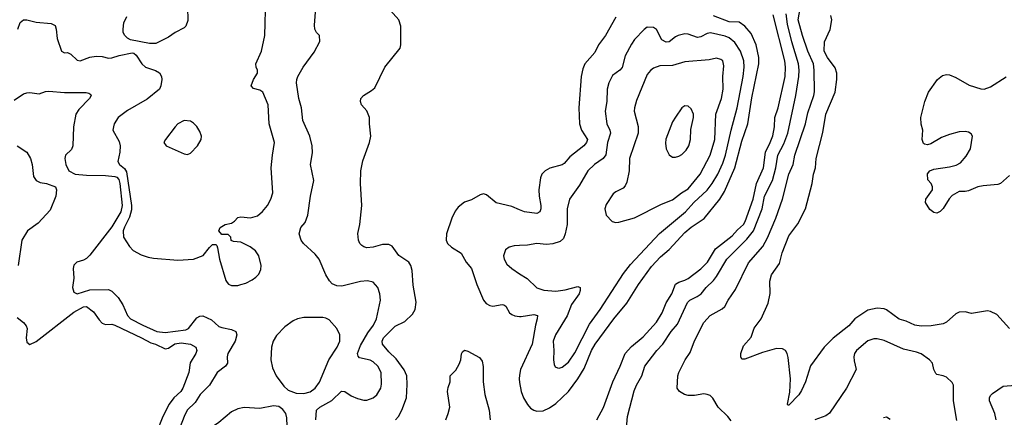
# Model space of a CAD drawing. Header units: inches. Extents: x 1682530 to 1839546, y 640742 to 791647.
# Tile 654 of 656: x 1766825 to 1773078, y 710326 to 712850. Entities that reach past the tile are written whole.
import ezdxf

# ---------------------------------------------------------------- set-up
doc = ezdxf.new("R2010")
doc.units = ezdxf.units.IN
doc.header["$MEASUREMENT"] = 0
doc.layers.add('B7761', color=7, linetype='Continuous')
doc.layers.add('B7771', color=7, linetype='Continuous')

msp = doc.modelspace()

# ---------------------------------------------------------------- linework, layer by layer
at = {"layer": 'B7761', "color": 5}
for points, elevation in [([(1768706.8, 710310), (1768710.8, 710370), (1768732, 710390), (1768806.9, 710433.1), (1768868.8, 710491.2), (1768890, 710489.3), (1768930, 710462.2), (1768970, 710444.6), (1769010, 710434.3), (1769030, 710434.7), (1769070, 710449.1), (1769092.6, 710467.4), (1769117.8, 710510), (1769123.6, 710536.4), (1769120.9, 710610), (1769099.1, 710650), (1769070, 710678.3), (1769050, 710687.9), (1768983.1, 710703.1), (1768974.1, 710714.1), (1768971.2, 710730), (1768990, 710782.2), (1769036.9, 710863.1), (1769072.5, 710910), (1769091.2, 710950), (1769116.4, 711070), (1769113.3, 711110), (1769100.4, 711150), (1769070, 711184), (1769033.1, 711193.1), (1768990, 711187), (1768870, 711158.2), (1768840, 711160), (1768810, 711174), (1768791.6, 711191.6), (1768769.7, 711230), (1768728, 711330), (1768702, 711362), (1768628, 711430), (1768613, 711450), (1768600.5, 711490), (1768609.6, 711530), (1768637.6, 711562.4), (1768654.7, 711610), (1768671.3, 711730), (1768692.8, 711830), (1768671.1, 711930), (1768684.7, 712004.7), (1768682.4, 712050), (1768667.8, 712110), (1768623.5, 712210), (1768615.4, 712290), (1768597.2, 712350), (1768582.6, 712450), (1768584.2, 712470), (1768592.1, 712490), (1768625.9, 712550), (1768695.8, 712644.2), (1768731, 712711), (1768729.6, 712749.6), (1768709.3, 712770), (1768699.3, 712790), (1768696.6, 712816.6), (1768722.5, 713150)], 840), ([(1766813.5, 712790), (1766827.9, 712832.1), (1766850, 712850.2), (1766870, 712850.2), (1766930, 712834.2), (1767025.8, 712825.9), (1767050, 712813.4), (1767057.4, 712790), (1767064, 712730), (1767090, 712651), (1767110, 712640.5), (1767130, 712643.1), (1767150, 712632), (1767190, 712592.9), (1767210, 712590.2), (1767270, 712611.9), (1767310, 712618), (1767350, 712616), (1767390, 712606), (1767410, 712608.2), (1767456.6, 712623.4), (1767539.3, 712639.3), (1767550, 712637.3), (1767564.9, 712624.9), (1767602, 712570), (1767623.8, 712550), (1767688.7, 712528.7), (1767712.7, 712512.7), (1767724.9, 712490), (1767728, 712470), (1767721.6, 712430), (1767712.4, 712410), (1767633.8, 712346.2), (1767510, 712273.7), (1767450.5, 712230), (1767426, 712190), (1767420.5, 712170), (1767416.3, 712150), (1767456, 712076), (1767463.7, 712050), (1767461.7, 712010), (1767449, 711950), (1767458.5, 711930), (1767490, 711905.9), (1767503.4, 711883.4), (1767536.3, 711670), (1767536.3, 711643.7), (1767523.4, 711596.6), (1767490, 711534), (1767482.4, 711510), (1767484, 711470), (1767523, 711410), (1767545.2, 711385.2), (1767597.6, 711357.6), (1767641.7, 711341.7), (1767675.5, 711335.5), (1767830, 711323.7), (1767930, 711330.6), (1767990, 711352.4), (1768030, 711404.9), (1768050, 711422.8), (1768070, 711422), (1768076.9, 711416.9), (1768082, 711402), (1768094, 711330), (1768134.8, 711194.8), (1768142.2, 711182.2), (1768151.7, 711171.7), (1768170, 711162.4), (1768210, 711163.1), (1768230, 711168.4), (1768262, 711178), (1768301, 711199), (1768325.4, 711214.6), (1768344.8, 711235.2), (1768355.9, 711264.1), (1768358.4, 711290), (1768344.2, 711350), (1768322.7, 711382.7), (1768288.9, 711408.9), (1768230, 711436.9), (1768182, 711442), (1768168.4, 711448.4), (1768166, 711470), (1768150, 711486), (1768110, 711486), (1768089, 711510), (1768098, 711530), (1768129.4, 711550.6), (1768170, 711558.8), (1768190, 711570.8), (1768210, 711593.4), (1768230, 711597.6), (1768290, 711591.3), (1768334.5, 711605.5), (1768367.6, 711632.4), (1768399.7, 711670), (1768421, 711710), (1768432.1, 711750), (1768421.4, 711910), (1768429.8, 711990), (1768444.4, 712070), (1768409.9, 712190), (1768404.2, 712310), (1768369.5, 712389.5), (1768350, 712402.7), (1768310, 712413.2), (1768296, 712430), (1768309.6, 712470), (1768335.1, 712510), (1768336, 712530), (1768327, 712550), (1768325.1, 712570), (1768361.1, 712650), (1768381, 712750), (1768388, 712990)], 860), ([(1767891.1, 712930), (1767893.9, 712846.1), (1767880.9, 712810), (1767870, 712799.8), (1767812.7, 712770), (1767770, 712738.9), (1767690, 712698.9), (1767650, 712699.1), (1767530, 712723.6), (1767510, 712733), (1767493, 712750), (1767483.5, 712770), (1767481.4, 712790), (1767487, 712830), (1767504.7, 712870)], 860), ([(1769210.7, 710310), (1769230.6, 710330), (1769252.4, 710370), (1769280.8, 710450), (1769286.7, 710533.3), (1769283.4, 710590), (1769266.6, 710626.6), (1769216.3, 710696.3), (1769170, 710741.5), (1769130, 710789.7), (1769126.9, 710810), (1769136, 710830), (1769150, 710845.8), (1769210, 710903.8), (1769270, 710933.8), (1769319.3, 710980.7), (1769335.8, 711010), (1769343.5, 711056.5), (1769324.4, 711164.4), (1769318, 711258), (1769309.8, 711289.8), (1769297.4, 711310), (1769232.6, 711352.6), (1769190, 711412.8), (1769170, 711423.1), (1769130, 711422.7), (1769070, 711405.7), (1769030, 711402.4), (1769010, 711407.6), (1768997.1, 711417.1), (1768984.5, 711430), (1768976.2, 711450), (1768971.8, 711491.8), (1768986, 711550), (1768998, 711670), (1768989.7, 711810), (1768991.1, 711890), (1769004.7, 711955.2), (1769046.6, 712070), (1769055.1, 712110), (1769046, 712190), (1769047.1, 712230), (1769030.7, 712270.7), (1768995.1, 712310), (1768989.5, 712330.5), (1768992.3, 712350), (1769009.3, 712370), (1769060.1, 712399.9), (1769081.3, 712418.7), (1769144.5, 712550), (1769241.2, 712670), (1769245.2, 712690), (1769246.6, 712810), (1769232.7, 712850), (1769160.9, 712930)], 820), ([(1766790, 712339.5), (1766850, 712378.7), (1766870, 712387), (1766890, 712388.5), (1766950, 712380.4), (1766990, 712394.9), (1767010, 712396.5), (1767110, 712389), (1767247.5, 712387.5), (1767264.4, 712384.4), (1767276.4, 712376.4), (1767279.1, 712370), (1767268.4, 712350), (1767200.5, 712279.5), (1767182.6, 712250), (1767167.3, 712170), (1767162.8, 712050), (1767154.7, 712025.3), (1767116.4, 711990), (1767111.8, 711970), (1767118.9, 711930), (1767136.5, 711890), (1767177.1, 711870), (1767250, 711863.2), (1767370, 711861.9), (1767430, 711855.4), (1767442.9, 711850), (1767454.9, 711834.9), (1767462.1, 711810), (1767476.6, 711670), (1767467, 711630), (1767410, 711535.8), (1767270, 711354.8), (1767250, 711334.5), (1767230, 711323.1), (1767189.1, 711310.9), (1767169.1, 711290.9), (1767165.8, 711270), (1767168.7, 711210), (1767160.9, 711150), (1767170, 711120.7), (1767190, 711109.1), (1767270, 711135.9), (1767390, 711136.9), (1767410, 711127), (1767450, 711086.4), (1767480.1, 711040.1), (1767510, 710972.7), (1767530, 710951.9), (1767607.1, 710910), (1767697.1, 710870), (1767750, 710863.3), (1767879.7, 710880.3), (1767896.8, 710890), (1767950, 710957.6), (1767970, 710968.3), (1767989.2, 710969.2), (1768044.4, 710944.4), (1768090, 710902.9), (1768110, 710895), (1768170, 710883.9), (1768198, 710870), (1768204.7, 710850), (1768193.7, 710810), (1768146.9, 710730), (1768142, 710710), (1768146, 710670), (1768132, 710650), (1768079.6, 710610), (1768030.2, 710530), (1767972, 710470), (1767940.1, 710419.9), (1767889.3, 710370), (1767870, 710331.5), (1767830, 710227.3)], 840), ([(1766810.4, 712050.3), (1766870.4, 712010.3), (1766893.4, 711970), (1766903.8, 711930), (1766914.1, 711854.1), (1766930.2, 711830.2), (1766955.9, 711815.9), (1766996, 711810), (1767053.4, 711790), (1767059.3, 711770), (1767054.9, 711730), (1767019.9, 711640.1), (1766942, 711558), (1766874, 711510), (1766838, 711450), (1766815.5, 711290)], 820), ([(1770000, 711642.8), (1769950, 711664.7), (1769850, 711688), (1769790, 711738), (1769770, 711743.7), (1769750, 711738), (1769693.7, 711706.3), (1769650, 711691.3), (1769610, 711660.5), (1769590, 711633.6), (1769570.3, 711590), (1769535.3, 711490), (1769533.7, 711450), (1769541.3, 711430), (1769566.5, 711406.5), (1769628.2, 711368.2), (1769659.7, 711310), (1769694.5, 711270), (1769728.3, 711170), (1769770, 711070.4), (1769787.9, 711047.9), (1769810, 711035.2), (1769830, 711032.2), (1769890, 711042.6), (1769899.1, 711039.1), (1769911.4, 711031.4), (1769935.3, 710990), (1769950, 710977.6), (1769970, 710969.3), (1770000, 710966.7)], 820), ([(1770000, 711416.4), (1769964.7, 711415.3), (1769933.1, 711406.9), (1769910.3, 711389.7), (1769897.6, 711350), (1769901.3, 711330), (1769918.5, 711298.5), (1769950.5, 711270), (1770000, 711237.6)], 840), ([(1766810, 710958.8), (1766850, 710927.3), (1766866.9, 710906.9), (1766873.1, 710890), (1766866, 710830), (1766870, 710802.8), (1766890, 710789), (1766930, 710806.6), (1767170, 710992.9), (1767230, 711026.5), (1767248.9, 711028.9), (1767294.8, 710994.8), (1767330, 710943.8), (1767350, 710923.6), (1767370, 710915.3), (1767410, 710917.6), (1767430, 710910.3), (1767599.5, 710830), (1767657.7, 710797.7), (1767687.3, 710790), (1767750, 710759.5), (1767770, 710765.7), (1767810, 710793.1), (1767850, 710798.9), (1767910.4, 710790), (1767943.1, 710770), (1767950.3, 710750), (1767943.6, 710730), (1767908.9, 710671.1), (1767899.5, 710610), (1767861.5, 710510), (1767848.8, 710490), (1767805, 710450), (1767774.2, 710410), (1767734.3, 710330), (1767694.7, 710230)], 820), ([(1769531.1, 710310), (1769547.2, 710350), (1769556.4, 710390), (1769541.7, 710490), (1769545.3, 710514.7), (1769559.3, 710550), (1769558.7, 710590), (1769595.3, 710624.7), (1769617, 710663), (1769626.2, 710690), (1769631.1, 710728.9), (1769637.7, 710742.3), (1769650, 710752), (1769670, 710744.9), (1769745.2, 710705.2), (1769762.2, 710682.2), (1769768.5, 710648.5), (1769768.6, 710551.4), (1769778.8, 710470), (1769806.4, 710370), (1769812.8, 710310)], 780), ([(1770000, 710593.6), (1769996, 710570), (1770000, 710547.5)], 820), ([(1768462.4, 710000), (1768453.5, 710010), (1768455.3, 710030), (1768484.3, 710090), (1768497.6, 710130), (1768517, 710210), (1768524.1, 710270), (1768522, 710322), (1768514.3, 710350), (1768495.5, 710375.5), (1768470, 710394), (1768437.7, 710397.7), (1768350, 710382.3), (1768250, 710387.7), (1768210, 710379.8), (1768170, 710361.4), (1768090, 710292.8), (1768030, 710251.9), (1768019.6, 710240.4), (1767997.8, 710202.2), (1767962.2, 710110), (1767951.4, 710030), (1767944.4, 710000)], 860)]:
    msp.add_lwpolyline(points, dxfattribs=dict(at, elevation=elevation))
for points, elevation in [([(1767870, 712209.7), (1767830.4, 712190), (1767811.8, 712170), (1767750.3, 712090), (1767741.3, 712070), (1767754.9, 712050), (1767870, 711997.8), (1767890, 711995.1), (1767910, 712002.2), (1767955.1, 712050), (1767977.5, 712090), (1767980.6, 712110), (1767970, 712139.7), (1767950, 712171.2), (1767930, 712192.8), (1767910, 712205.1)], 880), ([(1768750, 710960.4), (1768630, 710958.9), (1768588.9, 710951.1), (1768561.2, 710938.8), (1768510, 710900.7), (1768455.5, 710844.5), (1768435.3, 710810), (1768424.7, 710770), (1768420.8, 710690), (1768430, 710638.8), (1768454.3, 710590), (1768502.8, 710522.8), (1768530, 710497.1), (1768580, 710479.9), (1768630, 710477.1), (1768670, 710487.8), (1768700.9, 710510), (1768730, 710548.7), (1768789.2, 710690.8), (1768840.4, 710770), (1768857.2, 710810), (1768858.7, 710850), (1768839.6, 710890), (1768790, 710944.2), (1768770, 710955.8)], 860)]:
    msp.add_lwpolyline(points, close=True, dxfattribs=dict(at, elevation=elevation))
at = {"layer": 'B7771', "color": 5}
for points, elevation in [([(1771342.6, 710302.6), (1771323, 710330), (1771260.4, 710390), (1771226.7, 710446.7), (1771210, 710463.1), (1771191.3, 710471.3), (1771170, 710473.7), (1771110, 710464.7), (1771070, 710464.2), (1771047.8, 710470), (1771014.7, 710490), (1770999.6, 710510), (1771005.1, 710590), (1771011.2, 710610), (1771051.1, 710690), (1771082.5, 710737.5), (1771110, 710810.6), (1771170, 710928.2), (1771210, 710971.3), (1771285.1, 711014.9), (1771302.2, 711030), (1771323.9, 711070), (1771370, 711137), (1771453.6, 711306.4), (1771544.5, 711410), (1771574.8, 711465.2), (1771627.5, 711590), (1771668.7, 711710), (1771708.8, 711870), (1771736.7, 711930), (1771748.2, 711990), (1771815.2, 712190), (1771830, 712259.5), (1771868.5, 712370), (1771872, 712392), (1771870.4, 712530), (1771865.6, 712570), (1771829.9, 712650), (1771795.5, 712750), (1771767.9, 712850), (1771790.4, 712970)], 740), ([(1770490, 710310.2), (1770533, 710387), (1770592.1, 710550), (1770638.4, 710650), (1770669.1, 710730), (1770710, 710774.5), (1770784.3, 710835.7), (1770869.6, 710930.4), (1770904.4, 710990), (1770930, 711051.5), (1770965.9, 711110), (1770990, 711171.9), (1771010, 711184.6), (1771050, 711195.5), (1771070, 711207), (1771151.4, 711268.6), (1771193.1, 711310), (1771244.5, 711395.5), (1771350, 711478), (1771383.5, 711516.5), (1771421.2, 711550), (1771433.1, 711570), (1771482.5, 711710), (1771503.9, 711810), (1771548.3, 711910), (1771561, 712010), (1771590.9, 712070), (1771606.8, 712113.2), (1771617.4, 712170), (1771619.9, 712230), (1771641.3, 712290), (1771687, 712490), (1771689.1, 712550), (1771683.9, 712590), (1771610, 712882)], 780), ([(1770673.6, 710206.4), (1770684.4, 710330), (1770726.3, 710493.7), (1770741.2, 710530), (1770776.2, 710590), (1770795.8, 710650), (1770870.8, 710750), (1770910, 710790.2), (1770963.2, 710870), (1771002.9, 710917.2), (1771064.9, 711055.1), (1771080.8, 711070), (1771128.2, 711091.8), (1771153.5, 711110), (1771183.8, 711150), (1771230, 711193.7), (1771250, 711219.3), (1771315.9, 711330), (1771443, 711457), (1771485.3, 711510), (1771541, 711650), (1771554.4, 711730), (1771605.9, 711830), (1771626.7, 711910), (1771639.9, 711990), (1771677.5, 712062.5), (1771703.7, 712130), (1771752.8, 712370), (1771773.5, 712490), (1771775.6, 712530), (1771771.3, 712570), (1771728.7, 712710), (1771701.1, 712821.1), (1771692.4, 712887.6)], 760), ([(1773110, 710889.7), (1773030, 710978), (1772990, 710998.3), (1772970, 711001.1), (1772870, 710985.6), (1772830, 710996.2), (1772790, 710993.6), (1772770, 710982.9), (1772710.2, 710929.8), (1772690, 710919.8), (1772613.4, 710906.6), (1772550, 710904.3), (1772509.9, 710909.9), (1772455.1, 710935.1), (1772410, 710949.8), (1772330, 711008.6), (1772314.2, 711014.2), (1772270, 711018), (1772210, 711006.9), (1772129, 710951), (1772090, 710907), (1771990, 710828), (1771934, 710770), (1771847, 710653), (1771815, 710550), (1771790, 710496.3), (1771771.9, 710468.1), (1771710, 710402), (1771703.3, 710403.3), (1771700.9, 710410), (1771715.2, 710484.8), (1771719.6, 710570), (1771705.8, 710705.8), (1771699.8, 710730), (1771689, 710749), (1771670, 710760.3), (1771630, 710761.6), (1771542.3, 710737.7), (1771430, 710695.6), (1771410, 710695.3), (1771403.7, 710710), (1771405.6, 710730), (1771421.3, 710778.7), (1771470, 710834), (1771488.5, 710891.5), (1771533.6, 710950), (1771577.4, 711050), (1771590, 711112), (1771589.7, 711190), (1771598.9, 711230), (1771650, 711303.1), (1771666.6, 711370), (1771710, 711477), (1771766.1, 711553.9), (1771815, 711650), (1771857.3, 711810), (1771866.3, 711870), (1771877.8, 711910), (1771883.5, 711970), (1771925.8, 712134.2), (1771944.7, 712250), (1772002.6, 712390), (1772013.5, 712470), (1772014.8, 712510), (1772004, 712544), (1771955.6, 712610), (1771934.3, 712650), (1771935.6, 712710), (1771971.9, 712788.1), (1771982.6, 712850), (1771976.6, 712876.6)], 720), ([(1770000, 710547.5), (1770010.3, 710489.7), (1770025.4, 710450), (1770050, 710406.3), (1770070, 710383.6), (1770090.1, 710370.2), (1770110, 710364.3), (1770150, 710366.4), (1770190, 710385.1), (1770230, 710414.1), (1770311.1, 710490), (1770369.9, 710570), (1770410, 710635.5), (1770456.7, 710750), (1770479.6, 710790), (1770597.1, 710950), (1770680.8, 711050), (1770755.4, 711170), (1770837, 711283), (1770895.1, 711344.9), (1770950, 711392), (1771050, 711498.4), (1771090, 711532.2), (1771172.1, 711587.9), (1771271.2, 711710), (1771299.8, 711760.2), (1771365.9, 711910), (1771410, 712079.6), (1771449.4, 712190), (1771474.9, 712354.9), (1771519.2, 712570), (1771518.5, 712610), (1771501.8, 712690), (1771470, 712761.8), (1771430, 712809.9), (1771394.7, 712834.7), (1771330, 712836.3), (1771230, 712875.4)], 820), ([(1770610, 712866.3), (1770546.2, 712750), (1770501.8, 712690), (1770477.5, 712642.5), (1770414.9, 712570), (1770400.8, 712539.2), (1770390.2, 712490), (1770376.5, 712290), (1770380.9, 712190), (1770393.4, 712150), (1770430.2, 712090), (1770425.5, 712070), (1770406.7, 712050), (1770319.6, 711980.4), (1770282.9, 711937.1), (1770270, 711928.7), (1770191.7, 711908.3), (1770161.3, 711890), (1770141.7, 711870), (1770133.2, 711846.8), (1770122.6, 711770), (1770123.5, 711730), (1770135.5, 711670), (1770135.3, 711650), (1770128.9, 711631.1), (1770110, 711620.5), (1770030, 711629.7), (1770000, 711642.8)], 820), ([(1770000, 711237.6), (1770047, 711207), (1770110, 711148.5), (1770154, 711134), (1770230, 711127.1), (1770290, 711134.3), (1770370, 711157.3), (1770384.7, 711150), (1770384.9, 711130), (1770377.6, 711110), (1770330, 711042), (1770301.1, 710970), (1770227.3, 710850), (1770213.4, 710810), (1770217.8, 710750), (1770214.9, 710690), (1770220.3, 710660.2), (1770226.6, 710646.6), (1770239.5, 710639.5), (1770250, 710637), (1770270, 710643.2), (1770310, 710676.5), (1770350, 710734.3), (1770443, 710917), (1770511.8, 711010), (1770660.2, 711239.8), (1770703.8, 711296.2), (1770887.2, 711492.8), (1771053.4, 711630), (1771106.4, 711690), (1771190, 711768.3), (1771222.7, 711810), (1771259.4, 711870), (1771290, 711939), (1771306.6, 711990), (1771342.2, 712150), (1771381.8, 712290), (1771418.5, 712490), (1771425.3, 712550), (1771422.6, 712590), (1771402.2, 712650), (1771365.5, 712705.5), (1771330, 712735.2), (1771306, 712746), (1771212.4, 712767.6), (1771190, 712762.4), (1771150, 712741.2), (1771130, 712738.3), (1771070, 712759.2), (1771050, 712760.5), (1771006, 712750), (1770990, 712742.5), (1770950, 712710.7), (1770930, 712707.6), (1770903.5, 712723.5), (1770870, 712788), (1770850, 712801.7), (1770810, 712803.5), (1770790, 712788.2), (1770730, 712724.2), (1770710, 712695.1), (1770670, 712620.7), (1770650, 712547.8), (1770636, 712530), (1770590, 712495.4), (1770567.1, 712450), (1770555.5, 712410), (1770552.7, 712330), (1770542.5, 712270), (1770553, 712190), (1770572.4, 712150), (1770576.8, 712130), (1770558.3, 712070), (1770546.7, 711993.3), (1770530.2, 711970), (1770476.2, 711930), (1770432.1, 711890), (1770379.6, 711800.3), (1770316.2, 711710), (1770302.7, 711650), (1770302, 711550), (1770289.4, 711490.6), (1770278, 711462), (1770257.6, 711442.4), (1770210, 711427.4), (1770170, 711424), (1770110, 711428.4), (1770050, 711417.8), (1770000, 711416.4)], 840), ([(1773110, 711861.6), (1773052.7, 711810), (1773036.1, 711803.9), (1772943.9, 711796.1), (1772910, 711788.9), (1772850, 711762.8), (1772830, 711758.5), (1772790, 711759.6), (1772746.4, 711733.6), (1772727.3, 711712.7), (1772690, 711652.3), (1772670, 711632), (1772650, 711622.9), (1772630, 711625.1), (1772604.4, 711644.4), (1772577.2, 711690), (1772579, 711710), (1772621.2, 711770), (1772621.2, 711790), (1772613.2, 711810), (1772592.9, 711832.9), (1772590, 711871.3), (1772604, 711890), (1772630, 711902), (1772730, 711915.6), (1772772.4, 711927.6), (1772798.4, 711941.6), (1772836.1, 711983.9), (1772863.1, 712030), (1772875.8, 712110), (1772866.4, 712126.4), (1772850, 712136.4), (1772830, 712140.3), (1772790, 712138), (1772730, 712122.4), (1772678.4, 712101.6), (1772610, 712062), (1772590, 712056), (1772570, 712059), (1772564.5, 712064.5), (1772556, 712090), (1772561.2, 712150), (1772550, 712186), (1772546.6, 712230), (1772572.7, 712330), (1772597, 712390), (1772652.7, 712470), (1772684.9, 712495.1), (1772710, 712503), (1772730, 712500.5), (1772770, 712483.8), (1772855.2, 712435.2), (1772927.7, 712412.3), (1772950, 712410.3), (1772990, 712423.1), (1773090, 712487)], 680), ([(1770000, 710966.7), (1770010, 710965.9), (1770090, 710978.5), (1770112.6, 710972.6), (1770112, 710950), (1770100.1, 710910), (1770079.6, 710790), (1770006.2, 710630), (1770000, 710593.6)], 820), ([(1772775.2, 710304.8), (1772755, 710430), (1772755.8, 710530), (1772747.5, 710547.5), (1772710, 710580.5), (1772690, 710589.6), (1772650, 710598), (1772643.5, 710603.5), (1772630, 710628.7), (1772620.7, 710670), (1772602.9, 710690), (1772548.7, 710728.7), (1772519.8, 710739.8), (1772437.9, 710757.9), (1772313.7, 710813.7), (1772270, 710822.9), (1772250, 710823.1), (1772210, 710810.8), (1772138.7, 710750), (1772127, 710730), (1772122, 710710), (1772123.6, 710683.6), (1772136.3, 710630), (1772075.3, 710510), (1771967.2, 710352.8), (1771944.2, 710335.8), (1771874, 710310)], 740), ([(1773026.6, 710310), (1773017.4, 710350), (1772983.9, 710430), (1772983.5, 710450), (1772990, 710464.9), (1773002.3, 710477.7), (1773070, 710523.1), (1773148.7, 710528.7)], 720), ([(1772310, 710325.4), (1772330, 710328.1), (1772353.7, 710313.7)], 740)]:
    msp.add_lwpolyline(points, dxfattribs=dict(at, elevation=elevation))
for points, elevation in [([(1771250, 712606), (1771204.2, 712595.8), (1771050, 712582), (1770970, 712559.4), (1770890, 712557.4), (1770850, 712542.3), (1770830, 712526.9), (1770810, 712502.4), (1770742.4, 712337.6), (1770730.3, 712290.3), (1770727.8, 712270), (1770752.2, 712172.2), (1770753, 712130), (1770697.2, 711970), (1770695.6, 711890), (1770680.7, 711819.3), (1770670, 711795.1), (1770658.4, 711781.6), (1770610, 711757.6), (1770594.7, 711745.3), (1770550, 711677.2), (1770542, 711650), (1770548.9, 711608.9), (1770586.8, 711570), (1770610, 711562), (1770630, 711564.9), (1770730, 711592.6), (1770901.3, 711678.7), (1770970, 711707.5), (1771028.3, 711751.6), (1771070, 711776.3), (1771145.8, 711870), (1771209.9, 711990), (1771239.1, 712090), (1771246, 712250), (1771280.8, 712350), (1771291.7, 712410), (1771290.5, 712489.5), (1771297.4, 712557.4), (1771290, 712589.2), (1771278.5, 712598.5)], 860), ([(1771050, 712303.7), (1771030.8, 712290), (1770990, 712232.3), (1770970, 712200.9), (1770928.4, 712091.6), (1770925.4, 712065.4), (1770929.4, 712029.4), (1770950, 711993), (1770970, 711977.1), (1770990, 711977), (1771010, 711983.6), (1771030, 711994.3), (1771057.6, 712022.4), (1771074, 712050), (1771085, 712090), (1771087.2, 712152.7), (1771104.4, 712230), (1771104.4, 712250), (1771090, 712284.5), (1771070, 712302)], 880)]:
    msp.add_lwpolyline(points, close=True, dxfattribs=dict(at, elevation=elevation))

doc.saveas('drawing.dxf')
